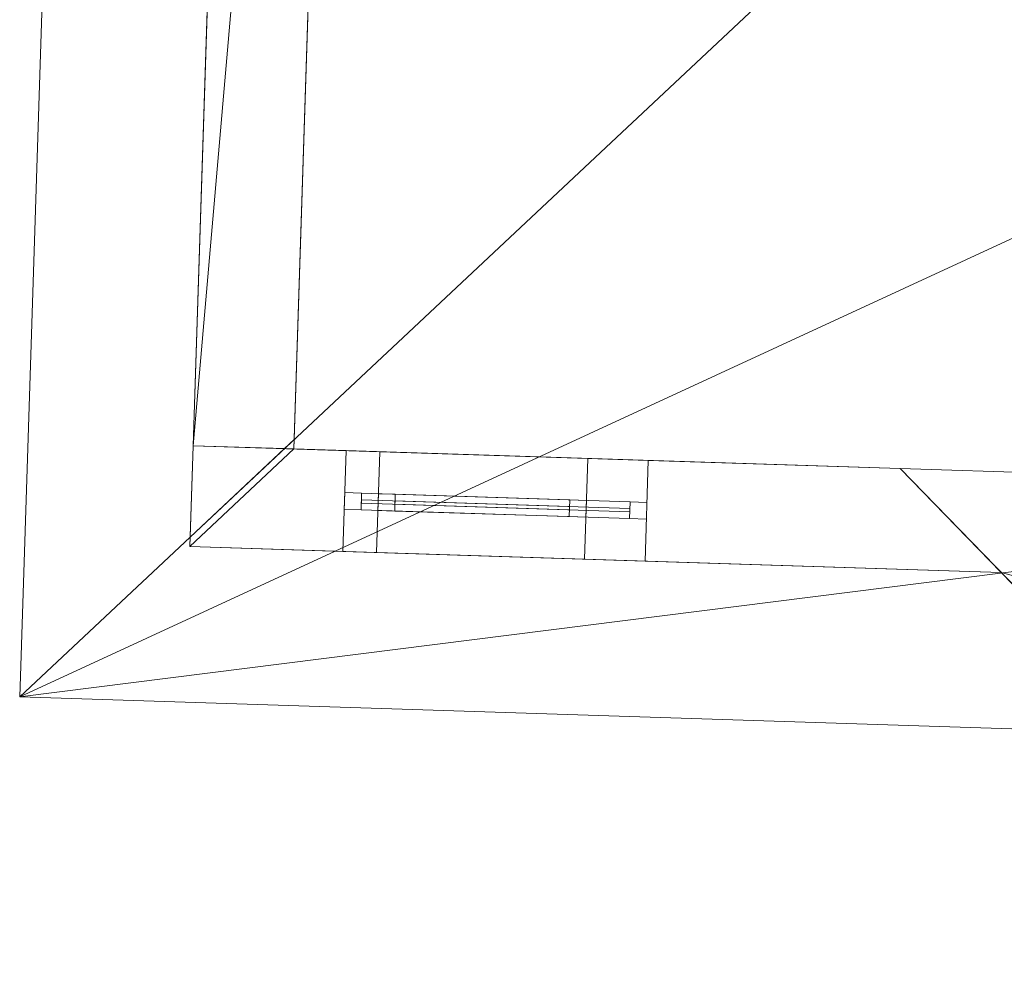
# Model space of a CAD drawing. Header units: millimetres. Extents: x -430348 to -225823, y -86243 to 5084.
# Tile 494 of 656: x -378210 to -375278, y -63005 to -60193. Entities that reach past the tile are written whole.
import ezdxf

# ---------------------------------------------------------------- set-up
doc = ezdxf.new("R2010")
doc.units = ezdxf.units.MM
for name, color, linetype, lineweight in [('A-GLAZ-CURT', 52, 'Continuous', 9), ('A-GLAZ-CWMG', 51, 'Continuous', 9), ('A-ROOF', 132, 'Continuous', 9), ('A-WALL', 113, 'Continuous', 9)]:
    doc.layers.add(name, color=color, linetype=linetype, lineweight=lineweight)

# ---------------------------------------------------------------- blocks, each defined once
blk = doc.blocks.new('System Panel - Glazed-561732-_3D_ Copy 1')
at = {"layer": 'A-GLAZ-CURT', "transparency": 33554471}
mesh = blk.add_polyface(dxfattribs=at)
corners = [(-260, 5), (-260, 5, 1180), (260, 5, 1180), (260, 5)]
mesh.append_faces([[corners[k] for k in face] for face in [(2, 3, 0, 1)]])
mesh = blk.add_polyface(dxfattribs=at)
corners = [(260, -5), (-260, -5), (-260, 5), (260, 5)]
mesh.append_faces([[corners[k] for k in face] for face in [(3, 0, 1, 2)]])
mesh = blk.add_polyface(dxfattribs=at)
corners = [(-260, -5, 1180), (260, -5, 1180), (260, 5, 1180), (-260, 5, 1180)]
mesh.append_faces([[corners[k] for k in face] for face in [(3, 0, 1, 2)]])
mesh = blk.add_polyface(dxfattribs=at)
corners = [(-260, -5), (-260, -5, 1180), (-260, 5, 1180), (-260, 5)]
mesh.append_faces([[corners[k] for k in face] for face in [(0, 1, 2, 3)]])
mesh = blk.add_polyface(dxfattribs=at)
corners = [(260, -5, 1180), (260, -5), (260, 5), (260, 5, 1180)]
mesh.append_faces([[corners[k] for k in face] for face in [(0, 1, 2, 3)]])
mesh = blk.add_polyface(dxfattribs=at)
corners = [(-260, -5), (260, -5), (260, -5, 1180), (-260, -5, 1180)]
mesh.append_faces([[corners[k] for k in face] for face in [(2, 3, 0, 1)]])
blk = doc.blocks.new('System Panel - Door-561740-_3D_ Copy 1')
at = {"layer": 'A-GLAZ-CURT'}
mesh = blk.add_polyface(dxfattribs=at)
corners = [(-400, 5), (-400, 5, 2025), (400, 5, 2025), (400, 5)]
mesh.append_faces([[corners[k] for k in face] for face in [(1, 2, 3, 0)]])
mesh = blk.add_polyface(dxfattribs=at)
corners = [(400, -5), (-400, -5), (-400, 5), (400, 5)]
mesh.append_faces([[corners[k] for k in face] for face in [(0, 1, 2, 3)]])
mesh = blk.add_polyface(dxfattribs=at)
corners = [(-400, -5, 2025), (400, -5, 2025), (400, 5, 2025), (-400, 5, 2025)]
mesh.append_faces([[corners[k] for k in face] for face in [(0, 1, 2, 3)]])
mesh = blk.add_polyface(dxfattribs=at)
corners = [(-400, -5), (-400, -5, 2025), (-400, 5, 2025), (-400, 5)]
mesh.append_faces([[corners[k] for k in face] for face in [(3, 0, 1, 2)]])
mesh = blk.add_polyface(dxfattribs=at)
corners = [(400, -5, 2025), (400, -5), (400, 5), (400, 5, 2025)]
mesh.append_faces([[corners[k] for k in face] for face in [(3, 0, 1, 2)]])
mesh = blk.add_polyface(dxfattribs=at)
corners = [(-400, -5), (400, -5), (400, -5, 2025), (-400, -5, 2025)]
mesh.append_faces([[corners[k] for k in face] for face in [(2, 3, 0, 1)]])
blk = doc.blocks.new('System Panel - Glazed-430108-_3D_ Copy 1')
at = {"layer": 'A-GLAZ-CURT', "transparency": 33554471}
mesh = blk.add_polyface(dxfattribs=at)
corners = [(-400, 5), (-400, 5, 225), (400, 5, 225), (400, 5)]
mesh.append_faces([[corners[k] for k in face] for face in [(1, 2, 3, 0)]])
mesh = blk.add_polyface(dxfattribs=at)
corners = [(400, -5), (-400, -5), (-400, 5), (400, 5)]
mesh.append_faces([[corners[k] for k in face] for face in [(0, 1, 2, 3)]])
mesh = blk.add_polyface(dxfattribs=at)
corners = [(-400, -5, 225), (400, -5, 225), (400, 5, 225), (-400, 5, 225)]
mesh.append_faces([[corners[k] for k in face] for face in [(0, 1, 2, 3)]])
mesh = blk.add_polyface(dxfattribs=at)
corners = [(-400, -5), (-400, -5, 225), (-400, 5, 225), (-400, 5)]
mesh.append_faces([[corners[k] for k in face] for face in [(0, 1, 2, 3)]])
mesh = blk.add_polyface(dxfattribs=at)
corners = [(400, -5, 225), (400, -5), (400, 5), (400, 5, 225)]
mesh.append_faces([[corners[k] for k in face] for face in [(0, 1, 2, 3)]])
mesh = blk.add_polyface(dxfattribs=at)
corners = [(-400, -5), (400, -5), (400, -5, 225), (-400, -5, 225)]
mesh.append_faces([[corners[k] for k in face] for face in [(3, 0, 1, 2)]])
blk = doc.blocks.new('Rectangular Mullion - 50mm x 50mm-561743-_3D_ Copy 1')
at = {"layer": 'A-GLAZ-CWMG'}
mesh = blk.add_polyface(dxfattribs=at)
corners = [(0, 25), (-50, 25), (-50, -25), (0, -25)]
mesh.append_faces([[corners[k] for k in face] for face in [(2, 3, 0, 1)]])
mesh = blk.add_polyface(dxfattribs=at)
corners = [(0, 25, -1280), (0, -25, -1280), (-50, -25, -1280), (-50, 25, -1280)]
mesh.append_faces([[corners[k] for k in face] for face in [(0, 1, 2, 3)]])
mesh = blk.add_polyface(dxfattribs=at)
corners = [(-50, 25), (0, 25), (0, 25, -1280), (-50, 25, -1280)]
mesh.append_faces([[corners[k] for k in face] for face in [(3, 0, 1, 2)]])
mesh = blk.add_polyface(dxfattribs=at)
corners = [(-50, -25), (-50, 25), (-50, 25, -1280), (-50, -25, -1280)]
mesh.append_faces([[corners[k] for k in face] for face in [(3, 0, 1, 2)]])
mesh = blk.add_polyface(dxfattribs=at)
corners = [(0, 25), (0, -25), (0, -25, -1280), (0, 25, -1280)]
mesh.append_faces([[corners[k] for k in face] for face in [(3, 0, 1, 2)]])
mesh = blk.add_polyface(dxfattribs=at)
corners = [(0, -25), (-50, -25), (-50, -25, -1280), (0, -25, -1280)]
mesh.append_faces([[corners[k] for k in face] for face in [(3, 0, 1, 2)]])
blk = doc.blocks.new('Rectangular Mullion - 50mm x 50mm-316591-_3D_ Copy 1')
at = {"layer": 'A-GLAZ-CWMG'}
mesh = blk.add_polyface(dxfattribs=at)
corners = [(0, 25), (-50, 25), (-50, -25), (0, -25)]
mesh.append_faces([[corners[k] for k in face] for face in [(2, 3, 0, 1)]])
mesh = blk.add_polyface(dxfattribs=at)
corners = [(0, 25, -520), (0, -25, -520), (-50, -25, -520), (-50, 25, -520)]
mesh.append_faces([[corners[k] for k in face] for face in [(0, 1, 2, 3)]])
mesh = blk.add_polyface(dxfattribs=at)
corners = [(-50, 25), (0, 25), (0, 25, -520), (-50, 25, -520)]
mesh.append_faces([[corners[k] for k in face] for face in [(3, 0, 1, 2)]])
mesh = blk.add_polyface(dxfattribs=at)
corners = [(-50, -25), (-50, 25), (-50, 25, -520), (-50, -25, -520)]
mesh.append_faces([[corners[k] for k in face] for face in [(3, 0, 1, 2)]])
mesh = blk.add_polyface(dxfattribs=at)
corners = [(0, 25), (0, -25), (0, -25, -520), (0, 25, -520)]
mesh.append_faces([[corners[k] for k in face] for face in [(3, 0, 1, 2)]])
mesh = blk.add_polyface(dxfattribs=at)
corners = [(0, -25), (-50, -25), (-50, -25, -520), (0, -25, -520)]
mesh.append_faces([[corners[k] for k in face] for face in [(3, 0, 1, 2)]])
blk = doc.blocks.new('Rectangular Mullion - 50mm x 50mm-561744-_3D_ Copy 1')
at = {"layer": 'A-GLAZ-CWMG'}
mesh = blk.add_polyface(dxfattribs=at)
corners = [(0, 25), (-50, 25), (-50, -25), (0, -25)]
mesh.append_faces([[corners[k] for k in face] for face in [(2, 3, 0, 1)]])
mesh = blk.add_polyface(dxfattribs=at)
corners = [(0, 25, -1280), (0, -25, -1280), (-50, -25, -1280), (-50, 25, -1280)]
mesh.append_faces([[corners[k] for k in face] for face in [(0, 1, 2, 3)]])
mesh = blk.add_polyface(dxfattribs=at)
corners = [(-50, 25), (0, 25), (0, 25, -1280), (-50, 25, -1280)]
mesh.append_faces([[corners[k] for k in face] for face in [(3, 0, 1, 2)]])
mesh = blk.add_polyface(dxfattribs=at)
corners = [(-50, -25), (-50, 25), (-50, 25, -1280), (-50, -25, -1280)]
mesh.append_faces([[corners[k] for k in face] for face in [(3, 0, 1, 2)]])
mesh = blk.add_polyface(dxfattribs=at)
corners = [(0, 25), (0, -25), (0, -25, -1280), (0, 25, -1280)]
mesh.append_faces([[corners[k] for k in face] for face in [(3, 0, 1, 2)]])
mesh = blk.add_polyface(dxfattribs=at)
corners = [(0, -25), (-50, -25), (-50, -25, -1280), (0, -25, -1280)]
mesh.append_faces([[corners[k] for k in face] for face in [(3, 0, 1, 2)]])
blk = doc.blocks.new('Rectangular Mullion - 50mm x 50mm-316592-_3D_ Copy 1')
at = {"layer": 'A-GLAZ-CWMG'}
mesh = blk.add_polyface(dxfattribs=at)
corners = [(0, 25), (-50, 25), (-50, -25), (0, -25)]
mesh.append_faces([[corners[k] for k in face] for face in [(3, 0, 1, 2)]])
mesh = blk.add_polyface(dxfattribs=at)
corners = [(0, 25, -520), (0, -25, -520), (-50, -25, -520), (-50, 25, -520)]
mesh.append_faces([[corners[k] for k in face] for face in [(3, 0, 1, 2)]])
mesh = blk.add_polyface(dxfattribs=at)
corners = [(-50, 25), (0, 25), (0, 25, -520), (-50, 25, -520)]
mesh.append_faces([[corners[k] for k in face] for face in [(3, 0, 1, 2)]])
mesh = blk.add_polyface(dxfattribs=at)
corners = [(-50, -25), (-50, 25), (-50, 25, -520), (-50, -25, -520)]
mesh.append_faces([[corners[k] for k in face] for face in [(0, 1, 2, 3)]])
mesh = blk.add_polyface(dxfattribs=at)
corners = [(0, 25), (0, -25), (0, -25, -520), (0, 25, -520)]
mesh.append_faces([[corners[k] for k in face] for face in [(0, 1, 2, 3)]])
mesh = blk.add_polyface(dxfattribs=at)
corners = [(0, -25), (-50, -25), (-50, -25, -520), (0, -25, -520)]
mesh.append_faces([[corners[k] for k in face] for face in [(3, 0, 1, 2)]])
blk = doc.blocks.new('Rectangular Mullion - 50mm x 50mm-263205-_3D_ Copy 1')
at = {"layer": 'A-GLAZ-CWMG'}
mesh = blk.add_polyface(dxfattribs=at)
corners = [(0, 25), (-50, 25), (-50, -25), (0, -25)]
mesh.append_faces([[corners[k] for k in face] for face in [(3, 0, 1, 2)]])
mesh = blk.add_polyface(dxfattribs=at)
corners = [(-50, 25), (0, 25), (0, 25, -300), (-50, 25, -300)]
mesh.append_faces([[corners[k] for k in face] for face in [(0, 1, 2, 3)]])
mesh = blk.add_polyface(dxfattribs=at)
corners = [(-50, -25), (-50, 25), (-50, 25, -300), (-50, -25, -300)]
mesh.append_faces([[corners[k] for k in face] for face in [(3, 0, 1, 2)]])
mesh = blk.add_polyface(dxfattribs=at)
corners = [(0, 25), (0, -25), (0, -25, -300), (0, 25, -300)]
mesh.append_faces([[corners[k] for k in face] for face in [(3, 0, 1, 2)]])
mesh = blk.add_polyface(dxfattribs=at)
corners = [(0, -25), (-50, -25), (-50, -25, -300), (0, -25, -300)]
mesh.append_faces([[corners[k] for k in face] for face in [(0, 1, 2, 3)]])
blk = doc.blocks.new('Rectangular Mullion - 50mm x 50mm-327847-_3D_ Copy 1')
at = {"layer": 'A-GLAZ-CWMG'}
mesh = blk.add_polyface(dxfattribs=at)
corners = [(0, 25), (-50, 25), (-50, -25), (0, -25)]
mesh.append_faces([[corners[k] for k in face] for face in [(2, 3, 0, 1)]])
mesh = blk.add_polyface(dxfattribs=at)
corners = [(0, 25, -800), (0, -25, -800), (-50, -25, -800), (-50, 25, -800)]
mesh.append_faces([[corners[k] for k in face] for face in [(0, 1, 2, 3)]])
mesh = blk.add_polyface(dxfattribs=at)
corners = [(-50, 25), (0, 25), (0, 25, -800), (-50, 25, -800)]
mesh.append_faces([[corners[k] for k in face] for face in [(0, 1, 2, 3)]])
mesh = blk.add_polyface(dxfattribs=at)
corners = [(-50, -25), (-50, 25), (-50, 25, -800), (-50, -25, -800)]
mesh.append_faces([[corners[k] for k in face] for face in [(0, 1, 2, 3)]])
mesh = blk.add_polyface(dxfattribs=at)
corners = [(0, 25), (0, -25), (0, -25, -800), (0, 25, -800)]
mesh.append_faces([[corners[k] for k in face] for face in [(0, 1, 2, 3)]])
mesh = blk.add_polyface(dxfattribs=at)
corners = [(0, -25), (-50, -25), (-50, -25, -800), (0, -25, -800)]
mesh.append_faces([[corners[k] for k in face] for face in [(0, 1, 2, 3)]])
blk = doc.blocks.new('Rectangular Mullion - 50mm x 50mm-518605-_3D_ Copy 1')
at = {"layer": 'A-GLAZ-CWMG'}
mesh = blk.add_polyface(dxfattribs=at)
corners = [(0, 25), (-50, 25), (-50, -25), (0, -25)]
mesh.append_faces([[corners[k] for k in face] for face in [(2, 3, 0, 1)]])
mesh = blk.add_polyface(dxfattribs=at)
corners = [(-50, 25), (0, 25), (0, 25, -2100), (-50, 25, -2100)]
mesh.append_faces([[corners[k] for k in face] for face in [(0, 1, 2, 3)]])
mesh = blk.add_polyface(dxfattribs=at)
corners = [(-50, -25), (-50, 25), (-50, 25, -2100), (-50, -25, -2100)]
mesh.append_faces([[corners[k] for k in face] for face in [(0, 1, 2, 3)]])
mesh = blk.add_polyface(dxfattribs=at)
corners = [(0, 25), (0, -25), (0, -25, -2100), (0, 25, -2100)]
mesh.append_faces([[corners[k] for k in face] for face in [(0, 1, 2, 3)]])
mesh = blk.add_polyface(dxfattribs=at)
corners = [(0, -25), (-50, -25), (-50, -25, -2100), (0, -25, -2100)]
mesh.append_faces([[corners[k] for k in face] for face in [(0, 1, 2, 3)]])
blk = doc.blocks.new('Rectangular Mullion - 50mm x 50mm-327848-_3D_ Copy 1')
at = {"layer": 'A-GLAZ-CWMG'}
mesh = blk.add_polyface(dxfattribs=at)
corners = [(0, 25), (-50, 25), (-50, -25), (0, -25)]
mesh.append_faces([[corners[k] for k in face] for face in [(2, 3, 0, 1)]])
mesh = blk.add_polyface(dxfattribs=at)
corners = [(0, 25, -800), (0, -25, -800), (-50, -25, -800), (-50, 25, -800)]
mesh.append_faces([[corners[k] for k in face] for face in [(0, 1, 2, 3)]])
mesh = blk.add_polyface(dxfattribs=at)
corners = [(-50, 25), (0, 25), (0, 25, -800), (-50, 25, -800)]
mesh.append_faces([[corners[k] for k in face] for face in [(0, 1, 2, 3)]])
mesh = blk.add_polyface(dxfattribs=at)
corners = [(-50, -25), (-50, 25), (-50, 25, -800), (-50, -25, -800)]
mesh.append_faces([[corners[k] for k in face] for face in [(0, 1, 2, 3)]])
mesh = blk.add_polyface(dxfattribs=at)
corners = [(0, 25), (0, -25), (0, -25, -800), (0, 25, -800)]
mesh.append_faces([[corners[k] for k in face] for face in [(0, 1, 2, 3)]])
mesh = blk.add_polyface(dxfattribs=at)
corners = [(0, -25), (-50, -25), (-50, -25, -800), (0, -25, -800)]
mesh.append_faces([[corners[k] for k in face] for face in [(0, 1, 2, 3)]])
blk = doc.blocks.new('Rectangular Mullion - 50mm x 50mm-353581-_3D_ Copy 1')
at = {"layer": 'A-GLAZ-CWMG'}
mesh = blk.add_polyface(dxfattribs=at)
corners = [(25, 25), (-25, 25), (-25, -25), (25, -25)]
mesh.append_faces([[corners[k] for k in face] for face in [(2, 3, 0, 1)]])
mesh = blk.add_polyface(dxfattribs=at)
corners = [(25, 25, -800), (25, -25, -800), (-25, -25, -800), (-25, 25, -800)]
mesh.append_faces([[corners[k] for k in face] for face in [(0, 1, 2, 3)]])
mesh = blk.add_polyface(dxfattribs=at)
corners = [(-25, 25), (25, 25), (25, 25, -800), (-25, 25, -800)]
mesh.append_faces([[corners[k] for k in face] for face in [(0, 1, 2, 3)]])
mesh = blk.add_polyface(dxfattribs=at)
corners = [(-25, -25), (-25, 25), (-25, 25, -800), (-25, -25, -800)]
mesh.append_faces([[corners[k] for k in face] for face in [(0, 1, 2, 3)]])
mesh = blk.add_polyface(dxfattribs=at)
corners = [(25, 25), (25, -25), (25, -25, -800), (25, 25, -800)]
mesh.append_faces([[corners[k] for k in face] for face in [(0, 1, 2, 3)]])
mesh = blk.add_polyface(dxfattribs=at)
corners = [(25, -25), (-25, -25), (-25, -25, -800), (25, -25, -800)]
mesh.append_faces([[corners[k] for k in face] for face in [(0, 1, 2, 3)]])
blk = doc.blocks.new('Rectangular Mullion - 50mm x 50mm-263207-_3D_ Copy 1')
at = {"layer": 'A-GLAZ-CWMG'}
mesh = blk.add_polyface(dxfattribs=at)
corners = [(0, 25, -300), (0, -25, -300), (-50, -25, -300), (-50, 25, -300)]
mesh.append_faces([[corners[k] for k in face] for face in [(3, 0, 1, 2)]])
mesh = blk.add_polyface(dxfattribs=at)
corners = [(-50, 25), (0, 25), (0, 25, -300), (-50, 25, -300)]
mesh.append_faces([[corners[k] for k in face] for face in [(0, 1, 2, 3)]])
mesh = blk.add_polyface(dxfattribs=at)
corners = [(-50, -25), (-50, 25), (-50, 25, -300), (-50, -25, -300)]
mesh.append_faces([[corners[k] for k in face] for face in [(3, 0, 1, 2)]])
mesh = blk.add_polyface(dxfattribs=at)
corners = [(0, 25), (0, -25), (0, -25, -300), (0, 25, -300)]
mesh.append_faces([[corners[k] for k in face] for face in [(3, 0, 1, 2)]])
mesh = blk.add_polyface(dxfattribs=at)
corners = [(0, -25), (-50, -25), (-50, -25, -300), (0, -25, -300)]
mesh.append_faces([[corners[k] for k in face] for face in [(0, 1, 2, 3)]])
blk = doc.blocks.new('Rectangular Mullion - 50mm x 50mm-518607-_3D_ Copy 1')
at = {"layer": 'A-GLAZ-CWMG'}
mesh = blk.add_polyface(dxfattribs=at)
corners = [(0, 25, -2100), (0, -25, -2100), (-50, -25, -2100), (-50, 25, -2100)]
mesh.append_faces([[corners[k] for k in face] for face in [(0, 1, 2, 3)]])
mesh = blk.add_polyface(dxfattribs=at)
corners = [(-50, 25), (0, 25), (0, 25, -2100), (-50, 25, -2100)]
mesh.append_faces([[corners[k] for k in face] for face in [(0, 1, 2, 3)]])
mesh = blk.add_polyface(dxfattribs=at)
corners = [(-50, -25), (-50, 25), (-50, 25, -2100), (-50, -25, -2100)]
mesh.append_faces([[corners[k] for k in face] for face in [(0, 1, 2, 3)]])
mesh = blk.add_polyface(dxfattribs=at)
corners = [(0, 25), (0, -25), (0, -25, -2100), (0, 25, -2100)]
mesh.append_faces([[corners[k] for k in face] for face in [(0, 1, 2, 3)]])
mesh = blk.add_polyface(dxfattribs=at)
corners = [(0, -25), (-50, -25), (-50, -25, -2100), (0, -25, -2100)]
mesh.append_faces([[corners[k] for k in face] for face in [(0, 1, 2, 3)]])

msp = doc.modelspace()

# ---------------------------------------------------------------- block references
at = {"layer": 'A-GLAZ-CURT', "rotation": 178.1517832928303}
msp.add_blockref('System Panel - Door-561740-_3D_ Copy 1', (-376792.6, -61640.3, 59520.9), dxfattribs=at)
at = {"layer": 'A-GLAZ-CURT', "transparency": 33554471}
for name, p, rotation in [('System Panel - Glazed-430108-_3D_ Copy 1', (-376792.6, -61640.3, 61595.9), 178.1517832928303), ('System Panel - Glazed-561732-_3D_ Copy 1', (-376832.6, -61639, 62920.9), 178.1517832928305)]:
    msp.add_blockref(name, p, dxfattribs=dict(at, rotation=rotation))
at = {"layer": 'A-GLAZ-CWMG', "extrusion": (0, 0, -1)}
for name, p, rotation in [('Rectangular Mullion - 50mm x 50mm-518605-_3D_ Copy 1', (377242.4, -61625.8, -59470.9), 1.848216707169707), ('Rectangular Mullion - 50mm x 50mm-263207-_3D_ Copy 1', (377242.4, -61625.8, -61570.9), 1.848216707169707), ('Rectangular Mullion - 50mm x 50mm-561744-_3D_ Copy 1', (377142.4, -61629, -62870.9), 1.84821670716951)]:
    msp.add_blockref(name, p, dxfattribs=dict(at, rotation=rotation))
at = {"layer": 'A-GLAZ-CWMG', "extrusion": (-0.99948, 0.032252, 0), "rotation": 90}
for name, p in [('Rectangular Mullion - 50mm x 50mm-327847-_3D_ Copy 1', (73760.5, 61870.9, 375008.6)), ('Rectangular Mullion - 50mm x 50mm-353581-_3D_ Copy 1', (73760.5, 61570.9, 375008.6)), ('Rectangular Mullion - 50mm x 50mm-316591-_3D_ Copy 1', (73760.5, 64150.9, 374908.6))]:
    msp.add_blockref(name, p, dxfattribs=at)
at = {"layer": 'A-GLAZ-CWMG', "extrusion": (0.99948, -0.032252, 0), "rotation": 270}
for name, p in [('Rectangular Mullion - 50mm x 50mm-327848-_3D_ Copy 1', (-73760.5, 59470.9, -374208.6)), ('Rectangular Mullion - 50mm x 50mm-316592-_3D_ Copy 1', (-73760.5, 62870.9, -374388.6))]:
    msp.add_blockref(name, p, dxfattribs=at)
at = {"layer": 'A-GLAZ-CWMG'}
for name, p, rotation in [('Rectangular Mullion - 50mm x 50mm-561743-_3D_ Copy 1', (-376522.7, -61649, 64150.9), 358.1517832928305), ('Rectangular Mullion - 50mm x 50mm-263205-_3D_ Copy 1', (-376342.8, -61654.8, 61870.9), 358.1517832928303), ('Rectangular Mullion - 50mm x 50mm-518607-_3D_ Copy 1', (-376342.8, -61654.8, 61570.9), 358.1517832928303)]:
    msp.add_blockref(name, p, dxfattribs=dict(at, rotation=rotation))

# ---------------------------------------------------------------- meshes
at = {"layer": 'A-ROOF'}
mesh = msp.add_polyface(dxfattribs=at)
corners = [(-374561.6, -58788.7, 66720.1), (-378210, -62209, 64150.9), (-377981.9, -55140.3, 64150.9)]
mesh.append_faces([[corners[k] for k in face] for face in [(0, 1, 2)]])
mesh = msp.add_polyface(dxfattribs=at)
corners = [(-378210, -62209, 64274.5), (-374561.6, -58788.7, 66843.7), (-377981.9, -55140.3, 64274.5)]
mesh.append_faces([[corners[k] for k in face] for face in [(2, 0, 1)]])
mesh = msp.add_polyface(dxfattribs=at)
corners = [(-378210, -62209, 64274.5), (-377981.9, -55140.3, 64274.5), (-377981.9, -55140.3, 64150.9), (-378210, -62209, 64150.9)]
mesh.append_faces([[corners[k] for k in face] for face in [(1, 2, 3, 0)]])
mesh = msp.add_polyface(dxfattribs=at)
corners = [(-378210, -62209, 64150.9), (-374561.6, -58788.7, 66720.1), (-372358.2, -58859.8, 66720.1), (-372379.3, -59515.3, 66243.6), (-371458.8, -59515.3, 66265.2), (-371438.6, -58889.5, 66720.1), (-360001.2, -59258.6, 66720.1), (-360001.2, -59911.9, 66245.7), (-359143.5, -59956.8, 66233.1), (-359108.4, -59287.4, 66720.1), (-356953.1, -59356.9, 66720.1), (-353532.8, -63005.3, 64150.9)]
mesh.append_faces([[corners[k] for k in face] for face in [(3, 0, 1, 2)]], dxfattribs={"vtx0": -1})
mesh.append_faces([[corners[k] for k in face] for face in [(0, 3, 4, 7)]], dxfattribs={"vtx0": -1, "vtx2": -1, "vtx3": -1})
mesh.append_faces([[corners[k] for k in face] for face in [(10, 11, 8, 9)]], dxfattribs={"vtx1": -1})
mesh.append_faces([[corners[k] for k in face] for face in [(7, 8, 11, 0)]], dxfattribs={"vtx1": -1, "vtx3": -1})
mesh.append_faces([[corners[k] for k in face] for face in [(4, 5, 6, 7)]], dxfattribs={"vtx3": -1})
mesh = msp.add_polyface(dxfattribs=at)
corners = [(-374561.6, -58788.7, 66843.7), (-378210, -62209, 64274.5), (-353532.8, -63005.3, 64274.5), (-356953.1, -59356.9, 66843.7), (-359108.4, -59287.4, 66843.7), (-359143.5, -59956.8, 66356.7), (-360001.2, -59911.9, 66369.3), (-360001.2, -59258.6, 66843.7), (-371438.6, -58889.5, 66843.7), (-371458.8, -59515.3, 66388.8), (-372379.3, -59515.3, 66367.2), (-372358.2, -58859.8, 66843.7)]
mesh.append_faces([[corners[k] for k in face] for face in [(5, 2, 3, 4)]], dxfattribs={"vtx0": -1})
mesh.append_faces([[corners[k] for k in face] for face in [(2, 5, 6, 1)]], dxfattribs={"vtx0": -1, "vtx2": -1})
mesh.append_faces([[corners[k] for k in face] for face in [(0, 1, 10, 11)]], dxfattribs={"vtx1": -1})
mesh.append_faces([[corners[k] for k in face] for face in [(9, 10, 1, 6)]], dxfattribs={"vtx1": -1, "vtx2": -1, "vtx3": -1})
mesh.append_faces([[corners[k] for k in face] for face in [(7, 8, 9, 6)]], dxfattribs={"vtx2": -1})
mesh = msp.add_polyface(dxfattribs=at)
corners = [(-353532.8, -63005.3, 64274.5), (-378210, -62209, 64274.5), (-378210, -62209, 64150.9), (-353532.8, -63005.3, 64150.9)]
mesh.append_faces([[corners[k] for k in face] for face in [(1, 2, 3, 0)]])
at = {"layer": 'A-WALL'}
mesh = msp.add_polyface(dxfattribs=at)
corners = [(-377503.3, -55564.2, 57947.5), (-377693.6, -61461.2, 57947.5), (-377693.6, -61461.2, 64508.3), (-377506, -55647.9, 64508.3), (-377503.3, -55564.2, 64447.5), (-377503.3, -55564.2, 62660.9), (-377589.5, -58232.8, 60360), (-377589.5, -58232.8, 61200), (-377607.5, -58792.6, 61200), (-377607.5, -58792.6, 60360)]
mesh.append_faces([[corners[k] for k in face] for face in [(8, 2, 3, 7)]], dxfattribs={"vtx0": -1, "vtx2": -1})
mesh.append_faces([[corners[k] for k in face] for face in [(5, 0, 6, 7), (9, 6, 0, 1), (8, 9, 1, 2)]], dxfattribs={"vtx1": -1, "vtx3": -1})
mesh.append_faces([[corners[k] for k in face] for face in [(3, 4, 5, 7)]], dxfattribs={"vtx2": -1, "vtx3": -1})
mesh = msp.add_polyface(dxfattribs=at)
corners = [(-377203.5, -55573.9, 57947.5), (-377213.2, -55873.8, 57947.5), (-377393.8, -61470.8, 57947.5), (-377693.6, -61461.2, 57947.5), (-377503.3, -55564.2, 57947.5)]
mesh.append_faces([[corners[k] for k in face] for face in [(1, 4, 0)]], dxfattribs={"vtx0": -1})
mesh.append_faces([[corners[k] for k in face] for face in [(3, 4, 1, 2)]], dxfattribs={"vtx1": -1})
mesh = msp.add_polyface(dxfattribs=at)
corners = [(-377393.8, -61470.8, 57947.5), (-377213.2, -55873.8, 57947.5), (-377203.5, -55573.9, 57947.5), (-377203.5, -55573.9, 62660.9), (-377203.5, -55573.9, 64447.5), (-377213.2, -55873.8, 64665.5), (-377215.9, -55957.4, 64726.3), (-377392.9, -61443, 64726.3), (-377393.8, -61470.8, 64706.1), (-377289.6, -58242.5, 61200), (-377289.6, -58242.5, 60360), (-377307.7, -58802.2, 60360), (-377307.7, -58802.2, 61200)]
mesh.append_faces([[corners[k] for k in face] for face in [(12, 0, 11), (3, 10, 1, 2)]], dxfattribs={"vtx0": -1, "vtx1": -1})
mesh.append_faces([[corners[k] for k in face] for face in [(3, 6, 9, 10)]], dxfattribs={"vtx0": -1, "vtx1": -1, "vtx3": -1})
mesh.append_faces([[corners[k] for k in face] for face in [(11, 0, 1, 10)]], dxfattribs={"vtx0": -1, "vtx2": -1})
mesh.append_faces([[corners[k] for k in face] for face in [(12, 7, 8, 0)]], dxfattribs={"vtx0": -1, "vtx3": -1})
mesh.append_faces([[corners[k] for k in face] for face in [(5, 6, 3, 4)]], dxfattribs={"vtx1": -1})
mesh.append_faces([[corners[k] for k in face] for face in [(6, 7, 12, 9)]], dxfattribs={"vtx1": -1, "vtx3": -1})
mesh = msp.add_polyface(dxfattribs=at)
corners = [(-377392.9, -61443, 64726.3), (-377215.9, -55957.4, 64726.3), (-377506, -55647.9, 64508.3), (-377693.6, -61461.2, 64508.3), (-377421.6, -61469.9, 64706.1)]
mesh.append_faces([[corners[k] for k in face] for face in [(1, 2, 3)]], dxfattribs={"vtx2": -1})
mesh.append_faces([[corners[k] for k in face] for face in [(3, 4, 0, 1)]], dxfattribs={"vtx3": -1})
mesh = msp.add_polyface(dxfattribs=at)
corners = [(-377393.8, -61470.8, 64706.1), (-377392.9, -61443, 64726.3), (-377421.6, -61469.9, 64706.1)]
mesh.append_faces([[corners[k] for k in face] for face in [(2, 0, 1)]])
mesh = msp.add_polyface(dxfattribs=at)
corners = [(-375286.9, -61839, 57947.5), (-377703.3, -61761, 57947.5), (-377693.6, -61461.2, 57947.5), (-377393.8, -61470.8, 57947.5), (-375587.7, -61529.1, 57947.5)]
mesh.append_faces([[corners[k] for k in face] for face in [(2, 3, 1)]], dxfattribs={"vtx1": -1})
mesh.append_faces([[corners[k] for k in face] for face in [(4, 0, 1, 3)]], dxfattribs={"vtx2": -1})
mesh = msp.add_polyface(dxfattribs=at)
corners = [(-377703.3, -61761, 57947.5), (-377703.3, -61761, 64488.1), (-377702.4, -61733.2, 64508.3), (-377693.6, -61461.2, 64508.3), (-377693.6, -61461.2, 57947.5)]
mesh.append_faces([[corners[k] for k in face] for face in [(1, 4, 0)]], dxfattribs={"vtx0": -1})
mesh.append_faces([[corners[k] for k in face] for face in [(3, 4, 1, 2)]], dxfattribs={"vtx1": -1})
mesh = msp.add_polyface(dxfattribs=at)
corners = [(-377703.3, -61761, 64488.1), (-375286.9, -61839, 64488.1), (-375587.7, -61529.1, 64706.1), (-377393.8, -61470.8, 64706.1), (-377421.6, -61469.9, 64706.1), (-377702.4, -61733.2, 64508.3)]
mesh.append_faces([[corners[k] for k in face] for face in [(2, 3, 0, 1)]], dxfattribs={"vtx1": -1})
mesh.append_faces([[corners[k] for k in face] for face in [(3, 4, 5, 0)]], dxfattribs={"vtx3": -1})
mesh = msp.add_polyface(dxfattribs=at)
corners = [(-377421.6, -61469.9, 64706.1), (-377693.6, -61461.2, 64508.3), (-377702.4, -61733.2, 64508.3)]
mesh.append_faces([[corners[k] for k in face] for face in [(0, 1, 2)]])
mesh = msp.add_polyface(dxfattribs=at)
corners = [(-375587.7, -61529.1, 57947.5), (-377393.8, -61470.8, 57947.5), (-377693.6, -61461.2, 57947.5), (-377693.6, -61461.2, 64508.3), (-377421.6, -61469.9, 64706.1), (-377393.8, -61470.8, 64706.1), (-375587.7, -61529.1, 64706.1), (-376517.9, -61499.1, 62870.9), (-376517.9, -61499.1, 64150.9), (-377137.6, -61479.1, 64150.9), (-377137.6, -61479.1, 62870.9), (-376338, -61504.9, 59470.9), (-376338, -61504.9, 61870.9), (-377237.5, -61475.9, 61870.9), (-377237.5, -61475.9, 59470.9)]
mesh.append_faces([[corners[k] for k in face] for face in [(5, 9, 3, 4), (10, 3, 9)]], dxfattribs={"vtx0": -1, "vtx1": -1})
mesh.append_faces([[corners[k] for k in face] for face in [(3, 10, 13, 2)]], dxfattribs={"vtx0": -1, "vtx1": -1, "vtx2": -1})
mesh.append_faces([[corners[k] for k in face] for face in [(0, 11, 12, 6), (11, 0, 1, 14), (7, 12, 13, 10), (2, 13, 14, 1)]], dxfattribs={"vtx0": -1, "vtx2": -1})
mesh.append_faces([[corners[k] for k in face] for face in [(7, 8, 6, 12)]], dxfattribs={"vtx1": -1, "vtx2": -1, "vtx3": -1})
mesh.append_faces([[corners[k] for k in face] for face in [(5, 6, 8, 9)]], dxfattribs={"vtx1": -1, "vtx3": -1})
mesh = msp.add_polyface(dxfattribs=at)
corners = [(-377393.8, -61470.8, 57947.5), (-377393.8, -61470.8, 64706.1), (-377421.6, -61469.9, 64706.1), (-377693.6, -61461.2, 64508.3), (-377693.6, -61461.2, 57947.5)]
mesh.append_faces([[corners[k] for k in face] for face in [(3, 0, 1, 2)]], dxfattribs={"vtx0": -1})
mesh.append_faces([[corners[k] for k in face] for face in [(4, 0, 3)]], dxfattribs={"vtx1": -1})
mesh = msp.add_polyface(dxfattribs=at)
corners = [(-376338, -61504.9, 61870.9), (-376347.7, -61804.8, 61870.9), (-377247.2, -61775.7, 61870.9), (-377237.5, -61475.9, 61870.9)]
mesh.append_faces([[corners[k] for k in face] for face in [(0, 1, 2, 3)]])
mesh = msp.add_polyface(dxfattribs=at)
corners = [(-377237.5, -61475.9, 61870.9), (-377247.2, -61775.7, 61870.9), (-377247.2, -61775.7, 59470.9), (-377237.5, -61475.9, 59470.9)]
mesh.append_faces([[corners[k] for k in face] for face in [(0, 1, 2, 3)]])
mesh = msp.add_polyface(dxfattribs=at)
corners = [(-376347.7, -61804.8, 59470.9), (-376338, -61504.9, 59470.9), (-377237.5, -61475.9, 59470.9), (-377247.2, -61775.7, 59470.9)]
mesh.append_faces([[corners[k] for k in face] for face in [(2, 3, 0, 1)]])
mesh = msp.add_polyface(dxfattribs=at)
corners = [(-376517.9, -61499.1, 64150.9), (-376527.6, -61798.9, 64150.9), (-377147.2, -61779, 64150.9), (-377137.6, -61479.1, 64150.9)]
mesh.append_faces([[corners[k] for k in face] for face in [(0, 1, 2, 3)]])
mesh = msp.add_polyface(dxfattribs=at)
corners = [(-377137.6, -61479.1, 64150.9), (-377147.2, -61779, 64150.9), (-377147.2, -61779, 62870.9), (-377137.6, -61479.1, 62870.9)]
mesh.append_faces([[corners[k] for k in face] for face in [(0, 1, 2, 3)]])
mesh = msp.add_polyface(dxfattribs=at)
corners = [(-376527.6, -61798.9, 62870.9), (-376517.9, -61499.1, 62870.9), (-377137.6, -61479.1, 62870.9), (-377147.2, -61779, 62870.9)]
mesh.append_faces([[corners[k] for k in face] for face in [(3, 0, 1, 2)]])
mesh = msp.add_polyface(dxfattribs=at)
corners = [(-376517.9, -61499.1, 62870.9), (-376527.6, -61798.9, 62870.9), (-376527.6, -61798.9, 64150.9), (-376517.9, -61499.1, 64150.9)]
mesh.append_faces([[corners[k] for k in face] for face in [(0, 1, 2, 3)]])
mesh = msp.add_polyface(dxfattribs=at)
corners = [(-376338, -61504.9, 59470.9), (-376347.7, -61804.8, 59470.9), (-376347.7, -61804.8, 61870.9), (-376338, -61504.9, 61870.9)]
mesh.append_faces([[corners[k] for k in face] for face in [(0, 1, 2, 3)]])
mesh = msp.add_polyface(dxfattribs=at)
corners = [(-375286.9, -61839, 64488.1), (-375286.9, -61839, 57947.5), (-375587.7, -61529.1, 57947.5), (-375587.7, -61529.1, 64706.1)]
mesh.append_faces([[corners[k] for k in face] for face in [(2, 3, 0, 1)]])
mesh = msp.add_polyface(dxfattribs=at)
corners = [(-375587.7, -61529.1, 57947.5), (-375286.9, -61839, 57947.5), (-374855.6, -62283.2, 57947.5), (-374855.6, -62283.2, 60370.9), (-375268.6, -61857.9, 60370.9), (-375268.6, -61857.9, 61870.9), (-374855.6, -62283.2, 61870.9), (-374855.6, -62283.2, 62870.9), (-375268.6, -61857.9, 62870.9), (-375268.6, -61857.9, 64150.9), (-374855.6, -62283.2, 64150.9), (-374855.6, -62283.2, 64175.6), (-375286.9, -61839, 64488.1), (-375587.7, -61529.1, 64706.1)]
mesh.append_faces([[corners[k] for k in face] for face in [(5, 0, 4)]], dxfattribs={"vtx0": -1, "vtx1": -1})
mesh.append_faces([[corners[k] for k in face] for face in [(9, 12, 13, 8)]], dxfattribs={"vtx0": -1, "vtx2": -1})
mesh.append_faces([[corners[k] for k in face] for face in [(4, 0, 1, 2)]], dxfattribs={"vtx0": -1, "vtx3": -1})
mesh.append_faces([[corners[k] for k in face] for face in [(11, 12, 9, 10), (3, 4, 2)]], dxfattribs={"vtx1": -1})
mesh.append_faces([[corners[k] for k in face] for face in [(13, 0, 5, 8)]], dxfattribs={"vtx1": -1, "vtx2": -1, "vtx3": -1})
mesh.append_faces([[corners[k] for k in face] for face in [(6, 7, 8, 5)]], dxfattribs={"vtx2": -1})
mesh = msp.add_polyface(dxfattribs=at)
corners = [(-374855.6, -62283.2, 57947.5), (-375286.9, -61839, 57947.5), (-375587.7, -61529.1, 57947.5), (-375156.1, -61543, 57947.5), (-374724.8, -61987.3, 57947.5), (-374424, -62297.1, 57947.5)]
mesh.append_faces([[corners[k] for k in face] for face in [(0, 1, 4, 5)]], dxfattribs={"vtx1": -1})
mesh.append_faces([[corners[k] for k in face] for face in [(1, 2, 3, 4)]], dxfattribs={"vtx3": -1})
mesh = msp.add_polyface(dxfattribs=at)
corners = [(-375587.7, -61529.1, 57947.5), (-375587.7, -61529.1, 64706.1), (-375156.1, -61543, 64706.1), (-375156.1, -61543, 57947.5)]
mesh.append_faces([[corners[k] for k in face] for face in [(2, 3, 0, 1)]])
mesh = msp.add_polyface(dxfattribs=at)
corners = [(-375587.7, -61529.1, 64706.1), (-375286.9, -61839, 64488.1), (-374855.6, -62283.2, 64175.6), (-374424, -62297.1, 64175.6), (-374724.8, -61987.3, 64393.6), (-375156.1, -61543, 64706.1)]
mesh.append_faces([[corners[k] for k in face] for face in [(5, 0, 1, 4), (2, 3, 4, 1)]], dxfattribs={"vtx2": -1})
mesh = msp.add_polyface(dxfattribs=at)
corners = [(-377703.3, -61761, 57947.5), (-375286.9, -61839, 57947.5), (-375286.9, -61839, 64488.1), (-377703.3, -61761, 64488.1), (-376527.6, -61798.9, 64150.9), (-376527.6, -61798.9, 62870.9), (-377147.2, -61779, 62870.9), (-377147.2, -61779, 64150.9), (-376347.7, -61804.8, 61870.9), (-376347.7, -61804.8, 59470.9), (-377247.2, -61775.7, 59470.9), (-377247.2, -61775.7, 61870.9)]
mesh.append_faces([[corners[k] for k in face] for face in [(0, 10, 11, 3), (3, 7, 4, 2)]], dxfattribs={"vtx0": -1, "vtx2": -1})
mesh.append_faces([[corners[k] for k in face] for face in [(2, 4, 5, 8)]], dxfattribs={"vtx0": -1, "vtx2": -1, "vtx3": -1})
mesh.append_faces([[corners[k] for k in face] for face in [(6, 7, 3, 11)]], dxfattribs={"vtx1": -1, "vtx2": -1, "vtx3": -1})
mesh.append_faces([[corners[k] for k in face] for face in [(9, 10, 0, 1), (5, 6, 11, 8), (8, 9, 1, 2)]], dxfattribs={"vtx1": -1, "vtx3": -1})

doc.saveas('drawing.dxf')
